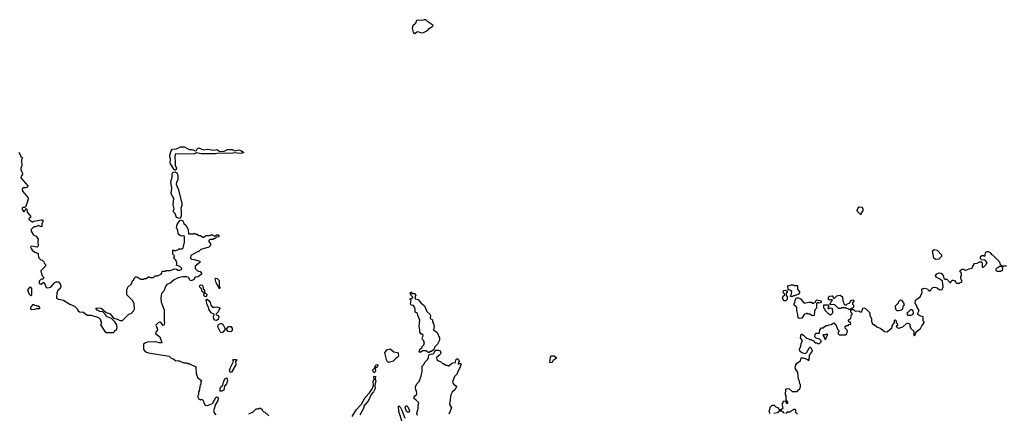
# Model space of a CAD drawing. Extents: x 2386423 to 2568864, y 578392 to 761999.
# Tile 376 of 454: x 2522756 to 2535117, y 698194 to 703143. Entities that reach past the tile are written whole.
import ezdxf

# ---------------------------------------------------------------- set-up
doc = ezdxf.new("R2010")
doc.units = 0

msp = doc.modelspace()

# ---------------------------------------------------------------- linework, layer by layer
at = {"layer": '0CON05XD'}
for points in [[(2527715, 702971), (2527740, 702990), (2527755, 702994), (2527795, 702978), (2527825, 702981), (2527875, 703006), (2527898, 703032), (2527945, 703064), (2527944, 703075), (2527880, 703115), (2527855, 703142), (2527835, 703143), (2527805, 703134), (2527761, 703139), (2527738, 703132), (2527724, 703096), (2527693, 703065), (2527684, 703036), (2527694, 702985), (2527705, 702972), (2527715, 702971)], [(2524715, 701250), (2524705, 701250), (2524695, 701259), (2524649, 701329), (2524643, 701345), (2524649, 701395), (2524639, 701419), (2524640, 701440), (2524658, 701495), (2524674, 701516), (2524725, 701519), (2524775, 701546), (2524825, 701546), (2524885, 701511), (2524915, 701511), (2524965, 701496), (2524975, 701500), (2524990, 701525), (2525005, 701532), (2525065, 701508), (2525116, 701516), (2525195, 701504), (2525230, 701510), (2525265, 701489), (2525295, 701486), (2525322, 701488), (2525365, 701509), (2525425, 701512), (2525455, 701493), (2525505, 701506), (2525540, 701495), (2525568, 701475), (2525535, 701462), (2525485, 701463), (2525455, 701471), (2525405, 701459), (2525255, 701464), (2525215, 701457), (2525035, 701458), (2524975, 701467), (2524953, 701457), (2524706, 701454), (2524702, 701405), (2524709, 701365), (2524706, 701316), (2524724, 701275), (2524715, 701250)], [(2522747, 701477), (2522770, 701425), (2522790, 701405), (2522778, 701382), (2522782, 701305), (2522772, 701275), (2522772, 701255), (2522788, 701225), (2522790, 701195), (2522773, 701177), (2522770, 701155), (2522858, 701055), (2522850, 701035), (2522835, 701028), (2522805, 701028), (2522788, 701015), (2522790, 700985), (2522862, 700902), (2522862, 700885), (2522847, 700833), (2522828, 700792), (2522818, 700782), (2522795, 700780), (2522788, 700772), (2522788, 700755), (2522805, 700730), (2522818, 700732), (2522820, 700745), (2522828, 700752), (2522832, 700768), (2522845, 700760), (2522850, 700725), (2522892, 700672), (2522890, 700655), (2522870, 700645), (2522870, 700635), (2522912, 700602), (2522925, 700600), (2522935, 700610), (2523025, 700628), (2523037, 700627), (2523050, 700615), (2523032, 700575), (2523035, 700540), (2523015, 700542), (2522994, 700556), (2522955, 700540), (2522932, 700538), (2522900, 700505), (2522900, 700485), (2522925, 700442), (2522935, 700432), (2522963, 700423), (2522988, 700385), (2522984, 700345), (2522989, 700305), (2522985, 700290), (2522975, 700282), (2522903, 700297), (2522892, 700285), (2522898, 700265), (2522915, 700240), (2522945, 700220), (2522978, 700208), (2522987, 700197), (2522992, 700155), (2523020, 700125), (2523038, 700118), (2523058, 700098), (2523065, 700080), (2523080, 700065), (2523078, 700045), (2523023, 699985), (2523033, 699933), (2523048, 699918), (2523050, 699905), (2523060, 699895), (2523045, 699880), (2523025, 699880), (2523000, 699855), (2523000, 699825), (2523025, 699818), (2523052, 699838), (2523065, 699840), (2523090, 699775), (2523105, 699770), (2523145, 699780), (2523195, 699838), (2523215, 699848), (2523245, 699848), (2523270, 699815), (2523271, 699789), (2523262, 699765), (2523237, 699743), (2523222, 699715), (2523220, 699645), (2523245, 699628), (2523305, 699617), (2523385, 699568), (2523445, 699540), (2523480, 699505), (2523480, 699495), (2523492, 699482), (2523505, 699470), (2523557, 699467), (2523605, 699430), (2523655, 699428), (2523745, 699400), (2523770, 699375), (2523770, 699355), (2523780, 699345), (2523780, 699315), (2523770, 699305), (2523823, 699223), (2523845, 699210), (2523935, 699210), (2523950, 699225), (2523950, 699235), (2523970, 699245), (2523980, 699275), (2523970, 699315), (2523952, 699345), (2523908, 699388), (2523845, 699410), (2523840, 699425), (2523798, 699468), (2523763, 699473), (2523730, 699490), (2523712, 699518), (2523745, 699522), (2523777, 699517), (2523842, 699462), (2523890, 699445), (2523932, 699392), (2523985, 699378), (2524015, 699362), (2524047, 699363), (2524125, 699440), (2524155, 699450), (2524190, 699485), (2524198, 699505), (2524192, 699572), (2524177, 699607), (2524100, 699685), (2524100, 699755), (2524110, 699765), (2524112, 699778), (2524158, 699822), (2524172, 699858), (2524188, 699872), (2524190, 699885), (2524212, 699908), (2524225, 699908), (2524275, 699880), (2524315, 699880), (2524322, 699888), (2524345, 699890), (2524375, 699910), (2524385, 699910), (2524395, 699900), (2524435, 699900), (2524458, 699922), (2524485, 699923), (2524530, 699945), (2524540, 699955), (2524545, 699980), (2524585, 699980), (2524595, 699990), (2524645, 699988), (2524705, 700011), (2524726, 700005), (2524745, 699994), (2524767, 699993), (2524789, 700001), (2524791, 700015), (2524765, 700040), (2524720, 700055), (2524730, 700065), (2524730, 700095), (2524720, 700105), (2524718, 700118), (2524690, 700145), (2524700, 700175), (2524680, 700195), (2524680, 700245), (2524685, 700250), (2524695, 700240), (2524715, 700240), (2524742, 700248), (2524755, 700260), (2524795, 700262), (2524807, 700275), (2524823, 700345), (2524823, 700415), (2524814, 700424), (2524785, 700422), (2524757, 700437), (2524747, 700455), (2524741, 700495), (2524726, 700526), (2524733, 700567), (2524765, 700618), (2524785, 700623), (2524802, 700615), (2524815, 700582), (2524844, 700554), (2524872, 700502), (2524875, 700450), (2524935, 700450), (2524945, 700460), (2524955, 700450), (2524975, 700450), (2525005, 700430), (2525025, 700430), (2525055, 700410), (2525065, 700410), (2525095, 700430), (2525145, 700430), (2525155, 700440), (2525175, 700440), (2525205, 700420), (2525225, 700440), (2525248, 700438), (2525260, 700425), (2525258, 700412), (2525225, 700410), (2525208, 700392), (2525195, 700390), (2525185, 700380), (2525145, 700380), (2525132, 700368), (2525130, 700355), (2525150, 700325), (2525150, 700305), (2525130, 700285), (2525028, 700252), (2525005, 700230), (2524995, 700230), (2524905, 700180), (2524900, 700145), (2524912, 700132), (2524945, 700130), (2525018, 700108), (2525018, 700092), (2524960, 700045), (2524960, 700015), (2524990, 699985), (2525020, 699975), (2525040, 699955), (2525040, 699945), (2524995, 699910), (2524960, 699905), (2524939, 699871), (2524905, 699860), (2524891, 699871), (2524875, 699900), (2524855, 699908), (2524805, 699908), (2524745, 699898), (2524695, 699872), (2524645, 699832), (2524605, 699812), (2524590, 699795), (2524565, 699730), (2524538, 699702), (2524528, 699645), (2524533, 699593), (2524570, 699495), (2524568, 699355), (2524572, 699335), (2524567, 699303), (2524555, 699300), (2524538, 699328), (2524515, 699339), (2524495, 699333), (2524467, 699303), (2524468, 699285), (2524482, 699265), (2524488, 699245), (2524462, 699205), (2524463, 699193), (2524517, 699157), (2524540, 699085), (2524535, 699080), (2524505, 699082), (2524465, 699092), (2524355, 699087), (2524325, 699078), (2524310, 699065), (2524310, 698995), (2524335, 698968), (2524375, 698953), (2524632, 698912), (2524657, 698887), (2524690, 698875), (2524715, 698852), (2524755, 698860), (2524765, 698850), (2524815, 698830), (2524855, 698830), (2524865, 698820), (2524885, 698820), (2524895, 698810), (2524968, 698778), (2524970, 698685), (2524980, 698675), (2524990, 698645), (2525040, 698605), (2525030, 698595), (2525030, 698555), (2525023, 698547), (2525010, 698475), (2525000, 698465), (2525000, 698425), (2524993, 698417), (2524992, 698395), (2525005, 698370), (2525015, 698370), (2525025, 698360), (2525035, 698370), (2525048, 698368), (2525060, 698355), (2525062, 698335), (2525085, 698298), (2525115, 698292), (2525135, 698300)], [(2524765, 700643), (2524725, 700655), (2524708, 700705), (2524688, 700728), (2524686, 700745), (2524694, 700765), (2524681, 700815), (2524689, 700895), (2524657, 700955), (2524667, 701025), (2524654, 701105), (2524672, 701165), (2524669, 701205), (2524680, 701220), (2524705, 701232), (2524727, 701217), (2524740, 701185), (2524741, 701135), (2524724, 701095), (2524722, 701075), (2524751, 701005), (2524793, 700833), (2524792, 700805), (2524777, 700775), (2524784, 700744), (2524781, 700675), (2524775, 700652), (2524765, 700643)], [(2533315, 700690), (2533275, 700732), (2533270, 700745), (2533279, 700771), (2533295, 700788), (2533327, 700787), (2533342, 700765), (2533342, 700738), (2533323, 700717), (2533315, 700690)], [(2534255, 700128), (2534232, 700145), (2534217, 700235), (2534235, 700253), (2534275, 700247), (2534330, 700185), (2534327, 700165), (2534295, 700131), (2534255, 700128)], [(2534578, 699958), (2534560, 699985), (2534583, 700007), (2534607, 700007), (2534623, 699993), (2534635, 699992), (2534675, 700012), (2534715, 700020), (2534720, 700045), (2534742, 700078), (2534775, 700082), (2534805, 700100), (2534825, 700100), (2534838, 700088), (2534840, 700035), (2534845, 700030), (2534858, 700032), (2534890, 700065), (2534890, 700075), (2534900, 700085), (2534878, 700118), (2534832, 700122), (2534820, 700135), (2534820, 700165), (2534835, 700180), (2534855, 700180), (2534865, 700170), (2534878, 700172), (2534880, 700215), (2534895, 700230), (2534915, 700230), (2534940, 700215), (2534955, 700190), (2534968, 700188), (2535055, 700100), (2535060, 700075), (2535085, 700050), (2535145, 700050)], [(2535075, 699980), (2535082, 699988), (2535095, 699990), (2535100, 700005), (2535100, 700025), (2535085, 700040), (2535055, 700040), (2535038, 700022), (2535025, 700020), (2535010, 700005), (2535010, 699995), (2535025, 699982), (2535075, 699980)], [(2532172, 698192), (2532170, 698215), (2532160, 698225), (2532170, 698235), (2532183, 698277), (2532202, 698298), (2532228, 698298), (2532250, 698275), (2532268, 698268), (2532292, 698242), (2532315, 698240), (2532340, 698265), (2532330, 698315), (2532340, 698325), (2532342, 698348), (2532365, 698350), (2532382, 698322), (2532398, 698322), (2532400, 698335), (2532380, 698365), (2532380, 698415), (2532370, 698425), (2532373, 698497), (2532393, 698507), (2532415, 698500), (2532455, 698470), (2532515, 698470), (2532535, 698490), (2532547, 698493), (2532560, 698525), (2532558, 698555), (2532550, 698565), (2532547, 698597), (2532532, 698625), (2532527, 698707), (2532492, 698762), (2532498, 698805), (2532514, 698826), (2532558, 698855), (2532565, 698890), (2532595, 698892), (2532645, 698870), (2532655, 698860), (2532668, 698862), (2532670, 698925), (2532710, 698975), (2532698, 699008), (2532685, 699020), (2532675, 699020), (2532662, 699008), (2532630, 698950), (2532617, 698943), (2532574, 698954), (2532552, 698975), (2532548, 699005), (2532562, 699035), (2532567, 699075), (2532582, 699105), (2532558, 699145), (2532565, 699188), (2532575, 699190), (2532598, 699178), (2532635, 699140), (2532665, 699130), (2532675, 699120), (2532695, 699120), (2532702, 699112), (2532718, 699108), (2532742, 699082), (2532765, 699080), (2532775, 699070), (2532795, 699070), (2532818, 699092), (2532820, 699105), (2532798, 699128), (2532755, 699140), (2532740, 699155), (2532742, 699188), (2532755, 699200), (2532798, 699202), (2532800, 699245), (2532822, 699268), (2532845, 699270), (2532875, 699300), (2532905, 699300), (2532912, 699308), (2532945, 699310), (2532975, 699330), (2533005, 699300), (2533023, 699253), (2533040, 699235), (2533040, 699225), (2533030, 699215), (2533032, 699192), (2533045, 699180), (2533125, 699180), (2533140, 699195), (2533150, 699235), (2533120, 699265), (2533120, 699285), (2533135, 699300), (2533155, 699300), (2533165, 699310), (2533190, 699315), (2533188, 699338), (2533172, 699342), (2533160, 699355), (2533162, 699368), (2533190, 699385), (2533200, 699435), (2533210, 699445), (2533190, 699465), (2533190, 699500), (2533225, 699500), (2533245, 699480), (2533292, 699482), (2533305, 699470), (2533325, 699470), (2533338, 699498), (2533340, 699515), (2533355, 699520), (2533375, 699510), (2533428, 699458), (2533430, 699425), (2533450, 699385), (2533450, 699345), (2533460, 699335), (2533460, 699325), (2533475, 699310), (2533485, 699310), (2533515, 699280), (2533565, 699260), (2533612, 699222), (2533645, 699220), (2533710, 699275), (2533710, 699295), (2533740, 699335), (2533740, 699365), (2533745, 699370), (2533760, 699355), (2533760, 699335), (2533780, 699315), (2533760, 699285), (2533775, 699270), (2533793, 699263), (2533845, 699280), (2533888, 699322), (2533905, 699328), (2533925, 699320), (2533930, 699315), (2533930, 699285), (2533940, 699275), (2533940, 699265), (2533980, 699225), (2533980, 699175), (2533985, 699170), (2533998, 699182), (2534012, 699218), (2534065, 699260), (2534080, 699295), (2534100, 699315), (2534110, 699335), (2534110, 699345), (2534100, 699355), (2534098, 699408), (2534055, 699418), (2534032, 699435), (2534030, 699455), (2534048, 699488), (2534020, 699535), (2534018, 699548), (2534010, 699555), (2534008, 699568), (2534000, 699575), (2534002, 699618), (2534062, 699658), (2534088, 699715), (2534082, 699745), (2534091, 699759), (2534115, 699768), (2534155, 699760), (2534162, 699742), (2534175, 699730), (2534182, 699738), (2534195, 699740), (2534200, 699755), (2534220, 699775), (2534245, 699780), (2534275, 699770), (2534305, 699748), (2534335, 699750), (2534350, 699785), (2534340, 699855), (2534317, 699877), (2534260, 699905), (2534252, 699925), (2534272, 699948), (2534299, 699961), (2534326, 699956), (2534350, 699925), (2534360, 699895), (2534375, 699880), (2534395, 699880), (2534435, 699840), (2534445, 699840), (2534450, 699855), (2534465, 699870), (2534475, 699870), (2534490, 699865), (2534510, 699845), (2534512, 699832), (2534555, 699830), (2534562, 699838), (2534578, 699842), (2534590, 699855), (2534570, 699885), (2534570, 699915), (2534580, 699925), (2534578, 699958)], [(2522895, 699672), (2522907, 699683), (2522910, 699705), (2522910, 699765), (2522895, 699780), (2522880, 699775), (2522852, 699745), (2522875, 699690), (2522895, 699672)], [(2525095, 699658), (2525074, 699664), (2525067, 699685), (2525070, 699705), (2525048, 699725), (2525038, 699758), (2525019, 699779), (2525013, 699795), (2525025, 699810), (2525046, 699806), (2525056, 699796), (2525058, 699758), (2525077, 699745), (2525078, 699715), (2525103, 699695), (2525107, 699685), (2525095, 699658)], [(2525265, 699760), (2525224, 699834), (2525210, 699885), (2525218, 699892), (2525235, 699890), (2525260, 699865), (2525260, 699795), (2525270, 699775), (2525265, 699760)], [(2532455, 699660), (2532430, 699665), (2532440, 699675), (2532450, 699725), (2532435, 699740), (2532402, 699752), (2532400, 699795), (2532445, 699810), (2532472, 699808), (2532485, 699800), (2532515, 699800), (2532520, 699795), (2532520, 699755), (2532545, 699720), (2532545, 699710), (2532535, 699692), (2532485, 699670), (2532465, 699670), (2532455, 699660)], [(2527895, 698960), (2527885, 698960), (2527855, 698980), (2527815, 698980), (2527785, 698960), (2527770, 698965), (2527782, 699005), (2527808, 699022), (2527810, 699035), (2527830, 699055), (2527840, 699085), (2527830, 699095), (2527830, 699105), (2527810, 699125), (2527820, 699175), (2527805, 699190), (2527795, 699190), (2527780, 699215), (2527780, 699245), (2527770, 699285), (2527780, 699365), (2527753, 699423), (2527750, 699455), (2527720, 699465), (2527720, 699505), (2527710, 699535), (2527698, 699548), (2527675, 699552), (2527662, 699565), (2527670, 699615), (2527660, 699625), (2527660, 699635), (2527690, 699645), (2527690, 699655), (2527670, 699675), (2527670, 699685), (2527660, 699695), (2527665, 699720), (2527685, 699700), (2527715, 699700), (2527720, 699695), (2527728, 699675), (2527720, 699665), (2527722, 699632), (2527760, 699625), (2527794, 699584), (2527836, 699546), (2527868, 699475), (2527905, 699440), (2527912, 699425), (2527910, 699385), (2527938, 699368), (2527940, 699345), (2527952, 699322), (2527958, 699285), (2527953, 699243), (2527995, 699210), (2528028, 699145), (2528028, 699115), (2528002, 699065), (2527963, 699027), (2527958, 699002), (2527927, 698973), (2527905, 698970), (2527895, 698960)], [(2532375, 699610), (2532355, 699610), (2532340, 699625), (2532332, 699645), (2532342, 699668), (2532360, 699685), (2532358, 699698), (2532340, 699715), (2532345, 699740), (2532365, 699742), (2532390, 699735), (2532390, 699715), (2532380, 699705), (2532380, 699675), (2532390, 699665), (2532390, 699625), (2532375, 699610)], [(2533185, 699500), (2533165, 699500), (2533158, 699508), (2533135, 699510), (2533125, 699520), (2533075, 699520), (2533065, 699510), (2533035, 699510), (2532988, 699558), (2532932, 699562), (2532930, 699575), (2532940, 699585), (2532942, 699598), (2532960, 699615), (2532955, 699620), (2532912, 699622), (2532910, 699655), (2532923, 699667), (2532955, 699670), (2532970, 699655), (2532972, 699642), (2532985, 699640), (2533015, 699672), (2533055, 699678), (2533087, 699657), (2533090, 699605), (2533100, 699595), (2533102, 699572), (2533115, 699560), (2533135, 699560), (2533142, 699568), (2533178, 699582), (2533180, 699595), (2533200, 699615), (2533225, 699620), (2533230, 699605), (2533210, 699585), (2533210, 699565), (2533222, 699552), (2533222, 699528), (2533208, 699512), (2533195, 699510), (2533185, 699500)], [(2522905, 699498), (2522945, 699503), (2522968, 699512), (2523007, 699513), (2523010, 699525), (2522995, 699540), (2522975, 699540), (2522967, 699547), (2522945, 699550), (2522935, 699560), (2522915, 699560), (2522890, 699525), (2522892, 699505), (2522905, 699498)], [(2525225, 699362), (2525206, 699366), (2525194, 699384), (2525189, 699411), (2525200, 699435), (2525158, 699458), (2525130, 699505), (2525125, 699530), (2525110, 699560), (2525098, 699615), (2525105, 699630), (2525126, 699616), (2525146, 699586), (2525154, 699554), (2525175, 699530), (2525203, 699527), (2525225, 699532), (2525260, 699525), (2525268, 699515), (2525249, 699471), (2525222, 699445), (2525220, 699435), (2525245, 699423), (2525256, 699405), (2525248, 699375), (2525225, 699362)], [(2532545, 699388), (2532530, 699395), (2532526, 699436), (2532513, 699487), (2532512, 699525), (2532506, 699536), (2532480, 699555), (2532480, 699575), (2532487, 699583), (2532493, 699617), (2532510, 699645), (2532535, 699648), (2532558, 699635), (2532605, 699580), (2532665, 699590), (2532695, 699590), (2532705, 699580), (2532725, 699580), (2532732, 699588), (2532748, 699592), (2532752, 699608), (2532765, 699620), (2532818, 699608), (2532820, 699595), (2532808, 699582), (2532785, 699580), (2532775, 699590), (2532760, 699575), (2532760, 699515), (2532742, 699498), (2532733, 699477), (2532728, 699422), (2532705, 699420), (2532675, 699440), (2532655, 699440), (2532645, 699450), (2532635, 699450), (2532604, 699436), (2532575, 699390), (2532545, 699388)], [(2532935, 699430), (2532910, 699445), (2532870, 699485), (2532868, 699498), (2532850, 699515), (2532852, 699558), (2532908, 699558), (2532910, 699535), (2532900, 699525), (2532905, 699510), (2532915, 699510), (2532925, 699520), (2532958, 699518), (2532960, 699455), (2532935, 699430)], [(2533795, 699482), (2533773, 699483), (2533755, 699500), (2533750, 699545), (2533790, 699585), (2533795, 699600), (2533815, 699620), (2533826, 699616), (2533852, 699585), (2533858, 699555), (2533842, 699535), (2533838, 699502), (2533825, 699490), (2533795, 699482)], [(2533912, 699422), (2533900, 699435), (2533900, 699465), (2533915, 699470), (2533945, 699500), (2533955, 699500), (2533970, 699485), (2533972, 699448), (2533959, 699431), (2533945, 699422), (2533912, 699422)], [(2525286, 699206), (2525275, 699216), (2525242, 699282), (2525246, 699305), (2525275, 699324), (2525295, 699324), (2525308, 699315), (2525332, 699265), (2525330, 699245), (2525305, 699213), (2525286, 699206)], [(2525405, 699219), (2525375, 699221), (2525356, 699245), (2525353, 699257), (2525376, 699284), (2525405, 699284), (2525424, 699265), (2525422, 699235), (2525405, 699219)], [(2532865, 699120), (2532878, 699132), (2532890, 699165), (2532900, 699175), (2532895, 699190), (2532885, 699190), (2532875, 699180), (2532845, 699180), (2532840, 699175), (2532860, 699145), (2532865, 699120)], [(2527385, 698832), (2527364, 698855), (2527338, 698955), (2527365, 698993), (2527405, 699004), (2527455, 698967), (2527497, 698957), (2527506, 698945), (2527511, 698919), (2527506, 698904), (2527482, 698888), (2527445, 698848), (2527385, 698832)], [(2527750, 698165), (2527740, 698195), (2527760, 698255), (2527760, 698295), (2527768, 698325), (2527730, 698365), (2527710, 698375), (2527708, 698395), (2527710, 698405), (2527740, 698435), (2527738, 698475), (2527730, 698485), (2527724, 698526), (2527740, 698565), (2527770, 698595), (2527797, 698663), (2527803, 698707), (2527810, 698715), (2527810, 698785), (2527827, 698803), (2527845, 698840), (2527880, 698875), (2527890, 698895), (2527892, 698928), (2527912, 698938), (2527948, 698942), (2527960, 698955), (2527962, 698968), (2527982, 698988), (2528015, 698988), (2528035, 698978), (2528042, 698955), (2528029, 698931), (2527990, 698895), (2527992, 698872), (2528012, 698852), (2528045, 698840), (2528062, 698822), (2528075, 698820), (2528105, 698800), (2528125, 698800), (2528132, 698792), (2528145, 698790), (2528175, 698820), (2528195, 698830), (2528228, 698832), (2528233, 698867), (2528242, 698878), (2528255, 698880), (2528265, 698870), (2528272, 698845), (2528260, 698825), (2528262, 698812), (2528275, 698820), (2528295, 698820), (2528300, 698805), (2528290, 698795), (2528282, 698765), (2528250, 698705), (2528248, 698692), (2528213, 698657), (2528190, 698585), (2528192, 698572), (2528212, 698552), (2528225, 698550), (2528240, 698535), (2528240, 698525), (2528219, 698491), (2528185, 698460), (2528168, 698425), (2528152, 698305), (2528178, 698265), (2528142, 698185)], [(2529435, 698830), (2529410, 698835), (2529418, 698902), (2529432, 698918), (2529467, 698917), (2529490, 698895), (2529490, 698885), (2529454, 698856), (2529435, 698830)], [(2525398, 698708), (2525391, 698735), (2525401, 698769), (2525440, 698845), (2525432, 698865), (2525438, 698872), (2525475, 698872), (2525482, 698865), (2525467, 698845), (2525470, 698805), (2525415, 698712), (2525398, 698708)], [(2527205, 698706), (2527194, 698714), (2527190, 698740), (2527210, 698760), (2527225, 698803), (2527245, 698807), (2527254, 698795), (2527250, 698785), (2527235, 698769), (2527218, 698762), (2527222, 698725), (2527215, 698709), (2527205, 698706)], [(2525295, 698472), (2525274, 698474), (2525272, 698509), (2525282, 698528), (2525305, 698548), (2525313, 698587), (2525333, 698627), (2525355, 698640), (2525363, 698605), (2525354, 698565), (2525329, 698535), (2525318, 698485), (2525295, 698472)], [(2526931, 698155), (2526986, 698244), (2527045, 698308), (2527095, 698394), (2527149, 698451), (2527177, 698493), (2527197, 698543), (2527193, 698595), (2527204, 698625), (2527200, 698655), (2527205, 698662), (2527222, 698655), (2527220, 698625), (2527228, 698605), (2527216, 698544), (2527220, 698505), (2527197, 698463), (2527169, 698431), (2527136, 698354), (2527078, 698285), (2527078, 698265), (2527025, 698170)], [(2525135, 698300), (2525175, 698319), (2525217, 698393), (2525235, 698400), (2525246, 698386), (2525242, 698355), (2525214, 698305), (2525190, 698225), (2525200, 698195), (2525220, 698175)], [(2525632, 698188), (2525688, 698212), (2525705, 698230), (2525725, 698250), (2525755, 698250), (2525762, 698258), (2525775, 698260), (2525782, 698252), (2525795, 698250), (2525802, 698232), (2525822, 698212), (2525835, 698210), (2525882, 698162)], [(2527560, 698075), (2527517, 698217), (2527510, 698285), (2527515, 698288), (2527535, 698268), (2527555, 698232), (2527591, 698135)], [(2527625, 698208), (2527613, 698215), (2527597, 698265), (2527602, 698288), (2527617, 698287), (2527627, 698277), (2527650, 698225), (2527645, 698210), (2527625, 698208)], [(2532352, 698192), (2532348, 698208), (2532335, 698210), (2532325, 698220), (2532285, 698220), (2532268, 698202), (2532225, 698190)], [(2532522, 698182), (2532500, 698205), (2532500, 698235), (2532495, 698240), (2532475, 698240), (2532425, 698210), (2532395, 698210), (2532375, 698190)]]:
    msp.add_lwpolyline(points, dxfattribs=at)

doc.saveas('drawing.dxf')
